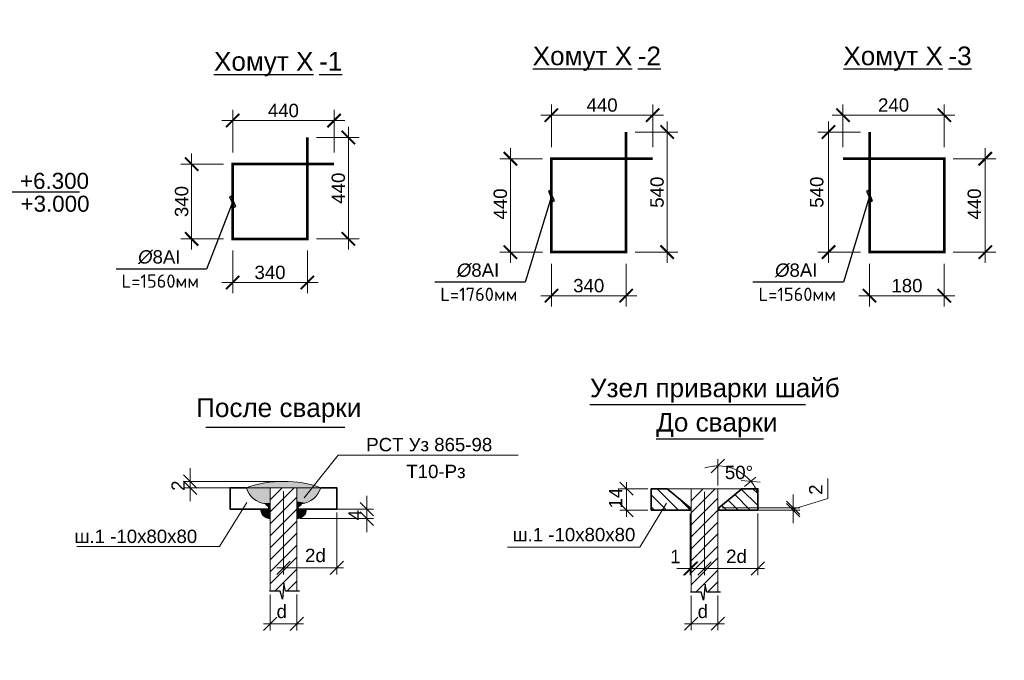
# Model space of a CAD drawing. Header units: millimetres. Extents: x 2063114 to 14983986, y -126020516 to 213791.
# Tile 556 of 656: x 2339408 to 2357863, y -375498 to -363498. Entities that reach past the tile are written whole.
import ezdxf

# ---------------------------------------------------------------- set-up
doc = ezdxf.new("R2010")
doc.units = ezdxf.units.MM
for name, color, linetype, lineweight in [('007-Extension', 32, 'Continuous', 15), ('Арматура', 141, 'Continuous', 20), ('РАЗМЕР АР', 150, 'Continuous', 20)]:
    doc.layers.add(name, color=color, linetype=linetype, lineweight=lineweight)
for name, color, linetype in [('PDF _0', 7, 'Continuous'), ('PDF _ар-ра', 7, 'Continuous'), ('PDF _РАЗМЕРЫ КЖ', 7, 'Continuous'), ('PDF _Текст', 7, 'Continuous')]:
    doc.layers.add(name, color=color, linetype=linetype)
doc.styles.get("Standard").update_dxf_attribs({"font": 'arial.ttf'})

# ---------------------------------------------------------------- blocks, each defined once
blk = doc.blocks.new('_ArchTick')
at = {"color": 0, "linetype": 'ByBlock', "const_width": 0.15}
blk.add_lwpolyline([(-0.5, -0.5), (0.5, 0.5)], dxfattribs=at)

msp = doc.modelspace()

# ---------------------------------------------------------------- linework, layer by layer
at = {"lineweight": 25}
for p, q in [((2343370.9602, -366800.97407), (2343343.50597, -366813.06808)), ((2343343.50597, -366813.06808), (2343429.02356, -367007.19888)), ((2343456.47779, -366995.10487), (2343370.9602, -366800.97407)), ((2349344.73268, -366698.7941), (2349317.27844, -366710.88811)), ((2349317.27844, -366710.88811), (2349402.79604, -366905.01891)), ((2349430.25027, -366892.9249), (2349344.73268, -366698.7941)), ((2355308.28947, -366698.7941), (2355280.83523, -366710.88811)), ((2355280.83523, -366710.88811), (2355366.35283, -366905.01891)), ((2355393.80706, -366892.9249), (2355308.28947, -366698.7941)), ((2343429.02356, -367007.19888), (2343456.47779, -366995.10487)), ((2349402.79604, -366905.01891), (2349430.25027, -366892.9249)), ((2355366.35283, -366905.01891), (2355393.80706, -366892.9249))]:
    msp.add_line(p, q, dxfattribs=at)
at = {"color": 0, "linetype": 'Continuous', "lineweight": 25, "extrusion": (0, 1, 0), "elevation": -366719.50227}
msp.add_lwpolyline([(-2339161.75061, 0), (-2340527.05569, 0)], dxfattribs=at)
at = {"lineweight": 25}
for points in [[(2349373.76436, -366801.9065), (2348882.36995, -368417.10857)], [(2355337.32115, -366801.9065), (2354845.92673, -368417.10857)], [(2343399.99188, -366904.08648), (2342908.59747, -368169.28855)]]:
    msp.add_lwpolyline(points, dxfattribs=at)
at = {"lineweight": 25, "extrusion": (0, 1, 0)}
for points, elevation in [([(-2342908.59747, 0), (-2341214.21466, 0)], -368169.28855), ([(-2348882.36995, 0), (-2347187.98714, 0)], -368417.10857), ([(-2354845.92673, 0), (-2353151.54393, 0)], -368417.10857)]:
    msp.add_lwpolyline(points, dxfattribs=dict(at, elevation=elevation))
at = {"layer": 'PDF _0', "lineweight": 25}
for points in [[(2350097.288, -370705.09306), (2354133.43335, -370705.09306)], [(2342899.87226, -371131.9031), (2345500.25225, -371131.9031)], [(2351338.01126, -371349.20003), (2353347.19374, -371349.20003)], [(2344654.2459, -374204.5272), (2344391.98535, -374204.5272), (2344360.8697, -374053.39401), (2344334.19913, -374355.6604), (2344289.74819, -374204.5272), (2344089.71896, -374204.5272)], [(2352542.0897, -374221.16241), (2352284.27425, -374221.16241), (2352253.15859, -374070.02921), (2352222.04293, -374372.29561), (2352182.03708, -374221.16241), (2351982.00785, -374221.16241)]]:
    msp.add_lwpolyline(points, dxfattribs=at)
at = {"layer": 'PDF _0', "lineweight": 13}
for points in [[(2352368.73103, -371985.28013), (2352617.6563, -371731.90977)], [(2342476.14984, -372021.98605), (2342729.5202, -372270.91131)], [(2342729.5202, -372390.92885), (2342476.14984, -372142.00359)], [(2350906.29511, -372407.56406), (2350657.36984, -372158.63879)], [(2353284.4204, -372158.63879), (2352928.81288, -372127.52314)], [(2345792.18996, -372542.06205), (2346041.11523, -372790.98731)], [(2350657.36984, -372558.69725), (2350906.29511, -372807.62252)], [(2353777.82583, -372518.69141), (2354031.19619, -372767.61667)], [(2354031.19619, -372807.62252), (2353777.82583, -372558.69725)], [(2346041.11523, -372973.23617), (2345792.18996, -372719.86581)], [(2344476.44214, -373640.00027), (2344227.51688, -373888.92553)], [(2345227.66303, -373888.92553), (2345476.58829, -373640.00027)], [(2351848.65503, -373905.56074), (2352097.5803, -373656.63547)], [(2352119.80577, -373656.63547), (2351866.43541, -373905.56074)], [(2352368.73103, -373656.63547), (2352119.80577, -373905.56074)], [(2353115.50682, -373905.56074), (2353368.87718, -373656.63547)], [(2344227.51688, -374689.04245), (2343978.59161, -374937.96771)], [(2344476.44214, -374937.96771), (2344725.3674, -374689.04245)], [(2352119.80577, -374687.89728), (2351866.43541, -374936.82254)], [(2352368.73103, -374936.82254), (2352617.6563, -374687.89728)]]:
    msp.add_lwpolyline(points, dxfattribs=at)
at = {"layer": 'PDF _ар-ра', "lineweight": 35}
for points in [[(2343654.09975, -372266.46622), (2343351.83336, -372266.46622), (2343351.83336, -372666.52468), (2344080.82877, -372666.52468), (2344080.82877, -372626.51883), (2344014.15236, -372573.17771)], [(2345049.85927, -372266.46622), (2345352.12566, -372266.46622), (2345352.12566, -372666.52468), (2344623.13024, -372666.52468), (2344623.13024, -372626.51883), (2344689.80665, -372573.17771)]]:
    msp.add_lwpolyline(points, dxfattribs=at)
for points in [[(2351973.11767, -372643.15404), (2351541.94355, -372283.10143), (2351244.12225, -372283.10143), (2351244.12225, -372683.15989), (2351973.11767, -372683.15989)], [(2352510.97404, -372643.15404), (2352510.97404, -372683.15989), (2353244.41455, -372683.15989), (2353244.41455, -372283.10143), (2352942.14816, -372283.10143)]]:
    msp.add_lwpolyline(points, close=True, dxfattribs=at)
at = {"layer": 'PDF _РАЗМЕРЫ КЖ', "lineweight": 13}
for points in [[(2348752.62257, -371657.48834), (2345374.35113, -371657.48834), (2344743.14778, -372453.16017)], [(2352493.19366, -372220.87011), (2352493.19366, -371731.90977)], [(2342605.05757, -371897.52342), (2342605.05757, -372146.44868), (2342605.05757, -372266.46622), (2342605.05757, -372515.39148)], [(2344289.74819, -372146.44868), (2342476.14984, -372146.44868)], [(2350781.83247, -372158.63879), (2350781.83247, -372807.62252)], [(2352991.04419, -372243.09558), (2353204.4087, -372065.29182)], [(2353902.28846, -372665.37951), (2354555.71728, -372469.79537), (2354555.71728, -372091.96238)], [(2343591.86843, -372266.46622), (2342476.14984, -372266.46622)], [(2344103.05424, -372270.91131), (2344103.05424, -372266.46622), (2344103.05424, -374204.5272), (2344289.74819, -374204.5272)], [(2344103.05424, -372493.16601), (2344329.75404, -372266.46622)], [(2344103.05424, -372719.86581), (2344552.00874, -372266.46622)], [(2344351.97951, -372328.69754), (2344351.97951, -373888.92553)], [(2344600.90477, -372266.46622), (2344600.90477, -374204.5272), (2344391.98535, -374204.5272)], [(2351181.89093, -372283.10143), (2350657.36984, -372283.10143)], [(2351528.60827, -372683.15989), (2351244.12225, -372398.67387)], [(2351755.30806, -372683.15989), (2351355.2496, -372283.10143)], [(2352942.14816, -372283.10143), (2351541.94355, -372283.10143)], [(2351990.89804, -372287.54652), (2351995.34314, -372283.10143)], [(2351990.89804, -372509.80122), (2352217.59784, -372283.10143)], [(2351990.89804, -372736.50101), (2352444.29763, -372283.10143)], [(2351990.89804, -372283.10143), (2351990.89804, -374221.16241), (2352182.03708, -374221.16241)], [(2352244.2684, -372345.33274), (2352244.2684, -373905.56074)], [(2352493.19366, -372283.10143), (2352493.19366, -374221.16241), (2352284.27425, -374221.16241)], [(2353102.17154, -372683.15989), (2352808.79534, -372394.22878)], [(2353244.41455, -372598.7031), (2352933.25797, -372291.99161)], [(2353244.41455, -372376.4484), (2353151.06758, -372283.10143)], [(2353902.28846, -372643.15404), (2353902.28846, -372394.22878)], [(2343151.80413, -373368.84953), (2343662.98994, -372542.06205)], [(2344103.05424, -372942.12051), (2344600.90477, -372444.26998)], [(2345916.6526, -373097.6988), (2345916.6526, -372844.32844), (2345916.6526, -372666.52468), (2345916.6526, -372417.59942)], [(2348553.84361, -373381.03964), (2351030.75774, -373381.03964), (2351533.05336, -372554.25216)], [(2351973.11767, -372678.71479), (2351759.75315, -372465.35028)], [(2351990.89804, -372958.75571), (2352493.19366, -372460.90519)], [(2352875.47175, -372683.15989), (2352688.7778, -372496.46594)], [(2344103.05424, -373168.8203), (2344600.90477, -372666.52468)], [(2344845.38494, -372666.52468), (2346041.11523, -372666.52468)], [(2345352.12566, -372728.756), (2345352.12566, -373888.92553)], [(2351181.89093, -372683.15989), (2350657.36984, -372683.15989)], [(2351306.35357, -372683.15989), (2351244.12225, -372620.92857)], [(2351973.11767, -372683.15989), (2351990.89804, -372683.15989)], [(2351973.11767, -372749.8363), (2351973.11767, -373905.56074)], [(2351990.89804, -373185.45551), (2352493.19366, -372683.15989), (2352510.97404, -372683.15989)], [(2351990.89804, -372749.8363), (2351990.89804, -373905.56074)], [(2352653.21705, -372683.15989), (2352568.76026, -372598.7031)], [(2352573.20536, -372643.15404), (2354031.19619, -372643.15404)], [(2352573.20536, -372683.15989), (2354031.19619, -372683.15989)], [(2353244.41455, -372745.3912), (2353244.41455, -373905.56074)], [(2353902.28846, -372643.15404), (2353902.28846, -372683.15989), (2353902.28846, -372643.15404)], [(2353902.28846, -372683.15989), (2353902.28846, -372932.08515)], [(2344103.05424, -373391.075), (2344600.90477, -372893.22447)], [(2344663.13609, -372844.32844), (2346041.11523, -372844.32844)], [(2351990.89804, -373407.71021), (2352493.19366, -372909.85968)], [(2344103.05424, -373617.7748), (2344600.90477, -373115.47917)], [(2351990.89804, -373634.41), (2352493.19366, -373132.11438)], [(2340480.30263, -373364.40444), (2343165.13941, -373364.40444)], [(2344103.05424, -373840.0295), (2344600.90477, -373342.17897)], [(2351990.89804, -373856.6647), (2352493.19366, -373358.81417)], [(2344103.05424, -374066.72929), (2344600.90477, -373564.43367)], [(2351990.89804, -374083.3645), (2352493.19366, -373581.06887)], [(2344187.51103, -374204.5272), (2344600.90477, -373791.13346)], [(2344227.51688, -373764.4629), (2345476.58829, -373764.4629)], [(2351724.1924, -373781.0981), (2351973.11767, -373781.0981), (2351990.89804, -373781.0981), (2352244.2684, -373781.0981)], [(2352079.79992, -374221.16241), (2352493.19366, -373807.76867)], [(2352119.80577, -373781.0981), (2353368.87718, -373781.0981)], [(2344414.21082, -374204.5272), (2344600.90477, -374013.38816)], [(2352302.05462, -374221.16241), (2352493.19366, -374030.02337)], [(2344103.05424, -374266.75852), (2344103.05424, -374937.96771)], [(2344600.90477, -374266.75852), (2344600.90477, -374937.96771)], [(2351990.89804, -374283.39373), (2351990.89804, -374936.82254)], [(2352493.19366, -374283.39373), (2352493.19366, -374936.82254)], [(2343978.59161, -374813.50508), (2344725.3674, -374813.50508)], [(2351866.43541, -374812.35991), (2352617.6563, -374812.35991)]]:
    msp.add_lwpolyline(points, dxfattribs=at)
for points in [[(2353238.9566, -372357.22168, 0.0783928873), (2353110.03291, -372142.9649, 0.2216890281), (2352495.41621, -371856.3724, 0.0783931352), (2352248.41629, -371895.33801)], [(2345049.85927, -372266.46622), (2343654.09975, -372266.46622, -0.1709499), (2345053.38409, -372265.97353)]]:
    msp.add_lwpolyline(points, format="xyb", dxfattribs=at)
for centre, radius, start, end in [((2344074.1611, -372135.336), 437.84169, 197.435300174, 262.562259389), ((2344634.24301, -372135.336), 437.84169, 277.437740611, 342.564699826), ((2344105.2768, -372664.30212), 180.02632, 180.000004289, 269.999995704), ((2344603.12731, -372664.30212), 180.02632, 270.000004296, 359.999995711)]:
    msp.add_arc(centre, radius, start, end, dxfattribs=at)
at = {"layer": 'PDF _РАЗМЕРЫ КЖ', "transparency": 33554559}
for points in [[(2343823.01332, -372217.57019), (2345049.85927, -372266.46622), (2343654.09975, -372266.46622)], [(2343996.37199, -372177.56434), (2344880.94569, -372217.57019), (2343823.01332, -372217.57019)], [(2344880.94569, -372217.57019), (2343823.01332, -372217.57019), (2345049.85927, -372266.46622)], [(2344174.17575, -372155.33887), (2344707.58703, -372177.56434), (2343996.37199, -372177.56434)], [(2344707.58703, -372177.56434), (2343996.37199, -372177.56434), (2344880.94569, -372217.57019)], [(2344351.97951, -372146.44868), (2344529.78327, -372155.33887), (2344174.17575, -372155.33887)], [(2344529.78327, -372155.33887), (2344174.17575, -372155.33887), (2344707.58703, -372177.56434)], [(2344103.05424, -372266.46622), (2343654.09975, -372266.46622), (2344103.05424, -372342.03282)], [(2343654.09975, -372266.46622), (2344103.05424, -372342.03282), (2343685.21541, -372342.03282)], [(2344103.05424, -372342.03282), (2343685.21541, -372342.03282), (2344103.05424, -372413.15432)], [(2343685.21541, -372342.03282), (2344103.05424, -372413.15432), (2343729.66635, -372413.15432)], [(2345049.85927, -372266.46622), (2344600.90477, -372266.46622), (2345018.74361, -372342.03282)], [(2344600.90477, -372266.46622), (2345018.74361, -372342.03282), (2344600.90477, -372342.03282)], [(2345018.74361, -372342.03282), (2344600.90477, -372342.03282), (2344974.29267, -372413.15432)], [(2344600.90477, -372342.03282), (2344974.29267, -372413.15432), (2344600.90477, -372413.15432)], [(2344103.05424, -372413.15432), (2343729.66635, -372413.15432), (2344103.05424, -372470.94054)], [(2343729.66635, -372413.15432), (2344103.05424, -372470.94054), (2343791.89766, -372470.94054)], [(2344103.05424, -372470.94054), (2343791.89766, -372470.94054), (2344103.05424, -372519.83658)], [(2343791.89766, -372470.94054), (2344103.05424, -372519.83658), (2343858.57407, -372519.83658)], [(2344103.05424, -372519.83658), (2343858.57407, -372519.83658), (2344103.05424, -372550.95224)], [(2343858.57407, -372519.83658), (2344103.05424, -372550.95224), (2343934.14067, -372550.95224)], [(2344103.05424, -372550.95224), (2343934.14067, -372550.95224), (2344103.05424, -372573.17771)], [(2343934.14067, -372550.95224), (2344103.05424, -372573.17771), (2344014.15236, -372573.17771)], [(2344014.15236, -372573.17771), (2344103.05424, -372573.17771), (2344103.05424, -372644.29921)], [(2344974.29267, -372413.15432), (2344600.90477, -372413.15432), (2344916.50645, -372470.94054)], [(2344600.90477, -372413.15432), (2344916.50645, -372470.94054), (2344600.90477, -372470.94054)], [(2344916.50645, -372470.94054), (2344600.90477, -372470.94054), (2344845.38494, -372519.83658)], [(2344600.90477, -372470.94054), (2344845.38494, -372519.83658), (2344600.90477, -372519.83658)], [(2344845.38494, -372519.83658), (2344600.90477, -372519.83658), (2344769.81834, -372550.95224)], [(2344600.90477, -372519.83658), (2344769.81834, -372550.95224), (2344600.90477, -372550.95224)], [(2344769.81834, -372550.95224), (2344600.90477, -372550.95224), (2344689.80665, -372573.17771)], [(2344600.90477, -372550.95224), (2344689.80665, -372573.17771), (2344600.90477, -372573.17771)], [(2344600.90477, -372644.29921), (2344600.90477, -372644.29921), (2344600.90477, -372573.17771)], [(2344600.90477, -372644.29921), (2344600.90477, -372573.17771), (2344689.80665, -372573.17771)], [(2344103.05424, -372666.52468), (2343925.25048, -372666.52468), (2344103.05424, -372697.64034)], [(2343925.25048, -372666.52468), (2344103.05424, -372697.64034), (2343925.25048, -372697.64034)], [(2344103.05424, -372697.64034), (2343925.25048, -372697.64034), (2344103.05424, -372728.756)], [(2343925.25048, -372697.64034), (2344103.05424, -372728.756), (2343934.14067, -372728.756)], [(2344103.05424, -372728.756), (2343934.14067, -372728.756), (2344103.05424, -372755.42656)], [(2343934.14067, -372728.756), (2344103.05424, -372755.42656), (2343947.47595, -372755.42656)], [(2344103.05424, -372755.42656), (2343947.47595, -372755.42656), (2344103.05424, -372782.09712)], [(2343947.47595, -372755.42656), (2344103.05424, -372782.09712), (2343965.25633, -372782.09712)], [(2344783.15363, -372666.52468), (2344600.90477, -372666.52468), (2344778.70853, -372697.64034)], [(2344600.90477, -372666.52468), (2344778.70853, -372697.64034), (2344600.90477, -372697.64034)], [(2344778.70853, -372697.64034), (2344600.90477, -372697.64034), (2344769.81834, -372728.756)], [(2344600.90477, -372697.64034), (2344769.81834, -372728.756), (2344600.90477, -372728.756)], [(2344769.81834, -372728.756), (2344600.90477, -372728.756), (2344756.48306, -372755.42656)], [(2344600.90477, -372728.756), (2344756.48306, -372755.42656), (2344600.90477, -372755.42656)], [(2344756.48306, -372755.42656), (2344600.90477, -372755.42656), (2344738.70269, -372782.09712)], [(2344600.90477, -372755.42656), (2344738.70269, -372782.09712), (2344600.90477, -372782.09712)], [(2344103.05424, -372782.09712), (2343965.25633, -372782.09712), (2344103.05424, -372804.32259)], [(2343965.25633, -372782.09712), (2344103.05424, -372804.32259), (2343987.4818, -372804.32259)], [(2344103.05424, -372804.32259), (2343987.4818, -372804.32259), (2344103.05424, -372822.10297)], [(2343987.4818, -372804.32259), (2344103.05424, -372822.10297), (2344014.15236, -372822.10297)], [(2344103.05424, -372822.10297), (2344014.15236, -372822.10297), (2344103.05424, -372835.43825)], [(2344014.15236, -372822.10297), (2344103.05424, -372835.43825), (2344040.82293, -372835.43825)], [(2344103.05424, -372844.32844), (2344071.93859, -372844.32844), (2344040.82293, -372835.43825)], [(2344040.82293, -372835.43825), (2344103.05424, -372835.43825), (2344103.05424, -372844.32844)], [(2344103.05424, -372844.32844), (2344103.05424, -372844.32844), (2344071.93859, -372844.32844)], [(2344738.70269, -372782.09712), (2344600.90477, -372782.09712), (2344716.47722, -372804.32259)], [(2344600.90477, -372782.09712), (2344716.47722, -372804.32259), (2344600.90477, -372804.32259)], [(2344716.47722, -372804.32259), (2344600.90477, -372804.32259), (2344689.80665, -372822.10297)], [(2344600.90477, -372804.32259), (2344689.80665, -372822.10297), (2344600.90477, -372822.10297)], [(2344689.80665, -372822.10297), (2344600.90477, -372822.10297), (2344663.13609, -372835.43825)], [(2344600.90477, -372822.10297), (2344663.13609, -372835.43825), (2344600.90477, -372835.43825)], [(2344632.02043, -372844.32844), (2344600.90477, -372844.32844), (2344600.90477, -372835.43825)], [(2344600.90477, -372835.43825), (2344663.13609, -372835.43825), (2344632.02043, -372844.32844)], [(2344632.02043, -372844.32844), (2344632.02043, -372844.32844), (2344600.90477, -372844.32844)]]:
    msp.add_solid(points, dxfattribs=at)
at = {"layer": 'Арматура', "const_width": 50}
for points in [[(2351273.76436, -366101.9065), (2349373.76436, -366101.9065), (2349373.76436, -367851.9065), (2350773.76436, -367851.9065), (2350773.76436, -365601.9065)], [(2354837.32115, -366101.9065), (2356737.32115, -366101.9065), (2356737.32115, -367851.9065), (2355337.32115, -367851.9065), (2355337.32115, -365601.9065)], [(2345299.99188, -366204.08648), (2343399.99188, -366204.08648), (2343399.99188, -367604.08648), (2344799.99188, -367604.08648), (2344799.99188, -365704.08648)]]:
    msp.add_lwpolyline(points, dxfattribs=at)
at = {"layer": 'РАЗМЕР АР'}
for p, q in [((2343399.99188, -365987.46193), (2343399.99188, -365187.46193)), ((2345299.99188, -365987.46193), (2345299.99188, -365187.46193)), ((2349373.76436, -365885.28196), (2349373.76436, -365085.28196)), ((2351273.76436, -365885.28196), (2351273.76436, -365085.28196)), ((2354837.32115, -365885.28196), (2354837.32115, -365085.28196)), ((2356737.32115, -365885.28196), (2356737.32115, -365085.28196)), ((2343199.99188, -365387.46193), (2345499.99188, -365387.46193)), ((2349173.76436, -365285.28196), (2351473.76436, -365285.28196)), ((2356937.32115, -365285.28196), (2354637.32115, -365285.28196)), ((2345568.88178, -367804.08648), (2345568.88178, -365504.08648)), ((2351542.65426, -368051.9065), (2351542.65426, -365401.9065)), ((2354568.43124, -368051.9065), (2354568.43124, -365401.9065)), ((2344968.88178, -365704.08648), (2345768.88178, -365704.08648)), ((2350942.65426, -365601.9065), (2351742.65426, -365601.9065)), ((2355168.43124, -365601.9065), (2354368.43124, -365601.9065)), ((2348604.87446, -368051.9065), (2348604.87446, -365901.9065)), ((2357506.21105, -368051.9065), (2357506.21105, -365901.9065)), ((2342631.10198, -367804.08648), (2342631.10198, -366004.08648)), ((2349204.87446, -366101.9065), (2348404.87446, -366101.9065)), ((2356906.21105, -366101.9065), (2357706.21105, -366101.9065)), ((2343231.10198, -366204.08648), (2342431.10198, -366204.08648)), ((2343231.10198, -367604.08648), (2342431.10198, -367604.08648)), ((2344968.88178, -367604.08648), (2345768.88178, -367604.08648)), ((2343399.99188, -367820.71102), (2343399.99188, -368620.71102)), ((2344799.99188, -367820.71102), (2344799.99188, -368620.71102)), ((2349204.87446, -367851.9065), (2348404.87446, -367851.9065)), ((2349204.87446, -367851.9065), (2348404.87446, -367851.9065)), ((2350942.65426, -367851.9065), (2351742.65426, -367851.9065)), ((2355168.43124, -367851.9065), (2354368.43124, -367851.9065)), ((2356906.21105, -367851.9065), (2357706.21105, -367851.9065)), ((2356906.21105, -367851.9065), (2357706.21105, -367851.9065)), ((2349373.76436, -368068.53105), (2349373.76436, -368868.53105)), ((2350773.76436, -368068.53105), (2350773.76436, -368868.53105)), ((2355337.32115, -368068.53105), (2355337.32115, -368868.53105)), ((2356737.32115, -368068.53105), (2356737.32115, -368868.53105)), ((2343199.99188, -368420.71102), (2344999.99188, -368420.71102)), ((2349173.76436, -368668.53105), (2350973.76436, -368668.53105)), ((2356937.32115, -368668.53105), (2355137.32115, -368668.53105))]:
    msp.add_line(p, q, dxfattribs=at)

# ---------------------------------------------------------------- block references
at = {"layer": 'РАЗМЕР АР', "yscale": 250, "zscale": 250}
for p, xscale, rotation in [((2349373.76436, -365285.28196), 250, 180), ((2356737.32115, -365285.28196), -250, 180), ((2343399.99188, -365387.46193), 250, 180), ((2345568.88178, -365704.08648), 250, 90), ((2351542.65426, -365601.9065), 250, 90), ((2354568.43124, -365601.9065), -250, 270), ((2342631.10198, -366204.08648), 250, 90), ((2348604.87446, -366101.9065), 250, 90), ((2357506.21105, -366101.9065), -250, 270), ((2342631.10198, -367604.08648), 250, 270), ((2345568.88178, -367604.08648), 250, 270), ((2348604.87446, -367851.9065), 250, 270), ((2351542.65426, -367851.9065), 250, 270), ((2354568.43124, -367851.9065), -250, 90), ((2357506.21105, -367851.9065), -250, 90), ((2343399.99188, -368420.71102), 250, 180), ((2349373.76436, -368668.53105), 250, 180), ((2356737.32115, -368668.53105), -250, 180)]:
    msp.add_blockref('_ArchTick', p, dxfattribs=dict(at, xscale=xscale, rotation=rotation))
for p, xscale in [((2351273.76436, -365285.28196), 250), ((2354837.32115, -365285.28196), -250), ((2345299.99188, -365387.46193), 250), ((2344799.99188, -368420.71102), 250), ((2350773.76436, -368668.53105), 250), ((2355337.32115, -368668.53105), -250)]:
    msp.add_blockref('_ArchTick', p, dxfattribs=dict(at, xscale=xscale))

# ---------------------------------------------------------------- texts
for s, p in [('%%UХомут Х', (2349023.6851, -364350.70747)), ('%%U-2', (2350993.13836, -364350.70747)), ('%%UХомут Х', (2354846.3612, -364350.70747)), ('%%U-3', (2356815.81445, -364350.70747)), ('%%UХомут Х', (2343049.91263, -364452.88744)), ('%%U-1', (2345019.36588, -364452.88744))]:
    msp.add_text(s, height=350).set_placement(p)
at = {"color": 0, "char_height": 350, "width": 3550.2423095, "attachment_point": 1}
for s, insert in [('\\pi392.43016;Сечение 5-5', (2333914.17183, -363613.85958)), ('\\pi394.45949;Сечение 4-4', (2324612.89891, -364424.34028))]:
    msp.add_mtext(s, dxfattribs=dict(at, insert=insert))
at = {"color": 0, "linetype": 'Continuous', "lineweight": 25, "char_height": 300, "attachment_point": 1}
for s, insert, width in [('+6.300', (2339414.29772, -366366.64996), 1128.8778409), ('+3.000', (2339423.63759, -366795.10229), 1498.0397727)]:
    msp.add_mtext(s, dxfattribs=dict(at, insert=insert, width=width))
at = {"lineweight": 25, "char_height": 250, "attachment_point": 1}
for s, insert, width in [('{\\fArial|b0|i1|c204|p34;%%C}8АI', (2341627.37065, -367815.82754), 839.5833333), ('{\\fArial|b0|i1|c204|p34;%%C}8АI', (2347601.14313, -368063.64756), 839.5833333), ('{\\fArial|b0|i1|c204|p34;%%C}8АI', (2353564.69992, -368063.64756), 839.5833333), ('{\\fISOCPEUR|b0|i0|c204|p34;L=1560мм}', (2341319.58232, -368269.28855), 1594.3181818), ('{\\fISOCPEUR|b0|i0|c204|p34;L=1760мм}', (2347293.35479, -368517.10857), 1594.3181818), ('{\\fISOCPEUR|b0|i0|c204|p34;L=1560мм}', (2353256.91158, -368517.10857), 1594.3181818)]:
    msp.add_mtext(s, dxfattribs=dict(at, insert=insert, width=width))
at = {"char_height": 350, "attachment_point": 7}
for s, insert in [('Узел приварки шайб', (2350097.288, -370675.02757)), ('До сварки', (2351338.01126, -371319.13455))]:
    msp.add_mtext(s, dxfattribs=dict(at, insert=insert))
at = {"layer": '007-Extension', "color": 0, "attachment_point": 7}
for s, insert, char_height in [('После сварки', (2342715.50613, -371046.61874), 350), ('РСТ Уз 865-98', (2345903.31731, -371586.36684), 250), ('Т10-Рз', (2346654.5382, -372088.66246), 250), ('ш.1 -10х80х80', (2348647.86335, -373272.32356), 250), ('ш.1 -10х80х80', (2340435.85169, -373304.58438), 250), ('1', (2351599.72977, -373678.86094), 250), ('2d', (2352648.77195, -373678.86094), 250), ('d', (2352115.36067, -374710.12275), 250)]:
    msp.add_mtext(s, dxfattribs=dict(at, insert=insert, char_height=char_height))
at = {"layer": 'PDF _Текст', "ltscale": 100, "insert": (2343949.57867, -333456.90318), "char_height": 250, "width": 16060.6120432, "attachment_point": 1}
msp.add_mtext('\\pi-750,l750,t750;1.^I Данный лист см . совместно с л . л . КЖ -\\P2.^I Монолитные конструкции выполнить согласно КМК 2.03.01-96 " Бетонные и железобетонные конструкции ", КМК 3.03.01-98 " Несущие и ограждающие конструкции "\\P3.^I Арматурные стержни крепить между собой отожженной стальной проволокой диаметром 0.8-1.2 мм .  Длину нахлёста принять 40d(d-диаметр арматуры )\\P4.^I Снятие опалубки производить после достижения бетоном 70% проектной прочности \\P5.^I Размерные линии указаны до центра рабочей арматуры .\\P6.^I Сварку арматуры производить по РСтУз 865-98 электродами типа Э 42 А по ГОСТ 9467-85\\P7.^I Концы хомутов заводить в тело бетона на длину не менее 50 мм .\\P8.^I К бетонированию колонн приступить только после приемки арматурного каркаса колонна техническим надзором заказчика и автором проекта , что должно быть подтверждено актом на скрытые работы до бетонирования колонн .\\P9.^I При производстве бетонных работ в условиях сухого и жаркого климата при температуре воздуха выше 25° С и относительной влажности менее 50% должны применяться цементы , марочная прочность которых превышает проектную прочность бетона но менее , чем на 20 %. Уход за свежеуложенным бетоном следует осуществлять до достижения им не менее 70 % проектной прочности .  п .  6.8 КМК 2.01.03-96 " Строительство в сейсмических районах "', dxfattribs=at)
at = {"layer": 'PDF _Текст', "attachment_point": 7}
for s, insert, char_height in [('50°', (2352625.74004, -372107.09843), 249.982884), ('2d', (2344756.48306, -373662.22574), 249.982884), ('d', (2344223.07178, -374711.26792), 249.98288)]:
    msp.add_mtext(s, dxfattribs=dict(at, insert=insert, char_height=char_height))
at = {"layer": 'PDF _Текст', "attachment_point": 7, "rotation": 90}
for s, insert, char_height in [('2', (2342502.8204, -372324.25244), 249.98288), ('14', (2350701.82078, -372652.04423), 249.982884), ('2', (2354453.48012, -372398.67387), 249.98288), ('4', (2345818.86053, -372875.4441), 249.98288)]:
    msp.add_mtext(s, dxfattribs=dict(at, insert=insert, char_height=char_height))
at = {"layer": 'РАЗМЕР АР', "char_height": 250, "attachment_point": 5}
for s, insert in [('\\A1;440', (2350323.76436, -365097.78196)), ('\\A1;240', (2355787.32115, -365097.78196)), ('\\A1;440', (2344349.99188, -365199.96193)), ('\\A1;340', (2344099.99188, -368233.21102)), ('\\A1;340', (2350073.76436, -368481.03105)), ('\\A1;180', (2356037.32115, -368481.03105))]:
    msp.add_mtext(s, dxfattribs=dict(at, insert=insert))
at = {"layer": 'РАЗМЕР АР', "char_height": 250, "attachment_point": 5, "rotation": 90}
for s, insert in [('\\A1;440', (2345381.38178, -366654.08648)), ('\\A1;540', (2351355.15426, -366728.86773)), ('\\A1;540', (2354348.34154, -366728.86773)), ('\\A1;340', (2342443.60198, -366904.08648)), ('\\A1;440', (2348417.37446, -366950.1189)), ('\\A1;440', (2357301.25813, -366950.1189))]:
    msp.add_mtext(s, dxfattribs=dict(at, insert=insert))

doc.saveas('drawing.dxf')
